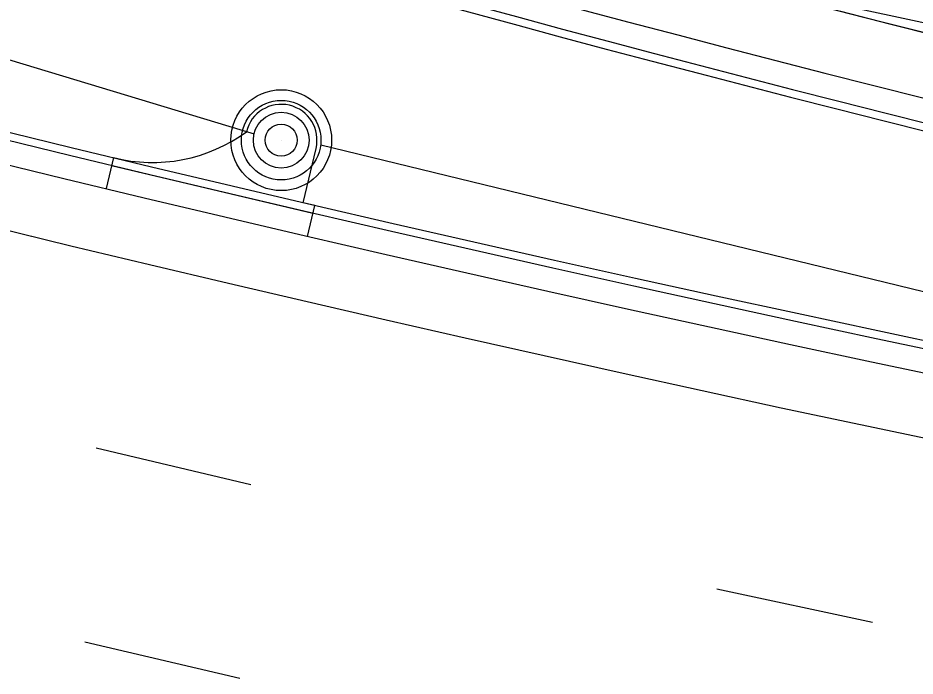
# Model space of a CAD drawing. Extents: x 468143 to 491361, y 1438528 to 1468730.
# Drawn here: x 488709.9 to 488766.3, y 1466773.1 to 1466814.4 of the extents above; entities that cross this region are included whole.
import ezdxf

# ---------------------------------------------------------------- set-up
doc = ezdxf.new("R2010")
doc.units = 0
doc.layers.add('Default', color=7, linetype='Continuous')
doc.layers.add('Xreference_dp', color=7, linetype='Continuous')

# ---------------------------------------------------------------- blocks, each defined once
blk = doc.blocks.new('POINT_DISPLAY')
at = {"layer": 'Default'}
blk.add_line((0, 0), (0, 0), dxfattribs=at)
blk = doc.blocks.new('InltCurb1_35')
at = {"layer": 'Default'}
for p, q in [((2.25, 2), (2.25, 5.5)), ((-10, 2), (-10, 0)), ((3, 2), (2.25, 2)), ((3, 0), (3, 2)), ((-10, 1.5), (3, 1.5))]:
    blk.add_line(p, q, dxfattribs=at)
for radius in [1.75, 1]:
    blk.add_circle((0, 5.5), radius, dxfattribs=at)
for centre, radius, start, end in [((0, 5.5), 2.25, 0, 180), ((-9.85, 11.999), 10, 269.1432, 319.4677)]:
    blk.add_arc(centre, radius, start, end, dxfattribs=at)
for p in [(0, 7.75), (-0.658, 7.122), (0, 7.25), (0, 7.25), (0.705, 7.102), (-1.602, 6.205), (-1.219, 6.755), (1.255, 6.719), (1.622, 6.158), (-1.75, 5.5), (-1.75, 5.5), (0, 5.5), (0, 5.5), (1.75, 5.5), (1.75, 5.5), (-1.622, 4.842), (1.602, 4.795), (-1.255, 4.281), (1.219, 4.245), (-0.705, 3.898), (0, 3.75), (0, 3.75), (0.658, 3.878), (0, 0), (0, 0)]:
    blk.add_blockref('POINT_DISPLAY', p, dxfattribs=at)
blk = doc.blocks.new('JBottom50Dia')
at = {"layer": 'Default'}
for radius in [3.167, 2.5, 2.5]:
    blk.add_circle((0, 0), radius, dxfattribs=at)
for p in [(-0.94, 2.317), (0, 2.5), (0, 2.5), (0, 2.5), (1.007, 2.288), (-1.742, 1.793), (1.793, 1.742), (-2.288, 1.007), (2.317, 0.94), (0, 0), (0, 0), (0, 0), (2.5, 0), (2.5, 0), (-2.5, 0), (-2.5, 0), (-2.317, -0.94), (2.288, -1.007), (-1.793, -1.742), (1.742, -1.793), (-1.007, -2.288), (0, -2.5), (0, -2.5), (0, -2.5), (0.94, -2.317)]:
    blk.add_blockref('POINT_DISPLAY', p, dxfattribs=at)

msp = doc.modelspace()

# ---------------------------------------------------------------- linework, layer by layer
at = {"layer": 'Xreference_dp'}
for p, q in [((488508.846, 1466872.338), (488724.742, 1466807.162)), ((488728.927, 1466806.458), (488838.326, 1466779.864)), ((488724.546, 1466785.123), (488714.812, 1466787.416)), ((488763.599, 1466776.476), (488753.818, 1466778.559)), ((488723.842, 1466772.967), (488714.106, 1466775.249))]:
    msp.add_line(p, q, dxfattribs=at)
for centre, radius, start, end in [((489145.025, 1468591.691), 1909.856, 245.367119, 306.927397), ((489143.904, 1468591.414), 1816.82, 245.367871, 299.964552), ((489145.025, 1468591.691), 1836.856, 245.367119, 266.145622), ((489145.025, 1468591.691), 1837.356, 245.367119, 266.145622), ((489145.025, 1468591.691), 1838.856, 245.367119, 266.145622), ((489145.025, 1468591.691), 1842.856, 245.367119, 265.633917), ((489082.609, 1468074.588), 1281, 245.215334, 263.117525), ((489082.609, 1468074.588), 1285, 245.215334, 263.117525), ((489082.609, 1468074.588), 1300, 245.215334, 263.117525), ((489082.609, 1468074.588), 1300, 245.215334, 263.229815), ((489082.609, 1468074.588), 1304, 245.215334, 263.117525), ((489145.025, 1468591.691), 1878.856, 245.367119, 266.78234), ((489145.025, 1468591.691), 1878.856, 245.367119, 266.78234), ((489145.025, 1468591.691), 1880.356, 245.367119, 266.78234), ((489145.025, 1468591.691), 1881.106, 245.367119, 266.78234), ((489082.609, 1468074.588), 1305.5, 246.301781, 263.117525), ((489082.609, 1468074.588), 1306, 246.301757, 263.117525), ((489145.025, 1468591.691), 1890.606, 245.367119, 263.85174), ((489145.025, 1468591.691), 1891.356, 245.367119, 267.590916), ((489145.025, 1468591.691), 1892.856, 245.367119, 267.590916), ((489145.025, 1468591.691), 1894.856, 245.367119, 267.586344), ((489145.025, 1468591.691), 1909.356, 245.367119, 267.721021), ((489145.025, 1468591.691), 1910.356, 245.374481, 267.721041), ((489145.025, 1468591.691), 1924.856, 246.950746, 267.69896), ((489167.803, 1468440.542), 1804, 246.027296, 267.423304)]:
    msp.add_arc(centre, radius, start, end, dxfattribs=at)

# ---------------------------------------------------------------- block references
for name, p, rotation in [('InltCurb1_35', (488725.174, 1466801.407), -13.354378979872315), ('JBottom50Dia', (488726.445, 1466806.758), 83.10173903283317)]:
    msp.add_blockref(name, p, dxfattribs=dict(at, rotation=rotation))

doc.saveas('drawing.dxf')
